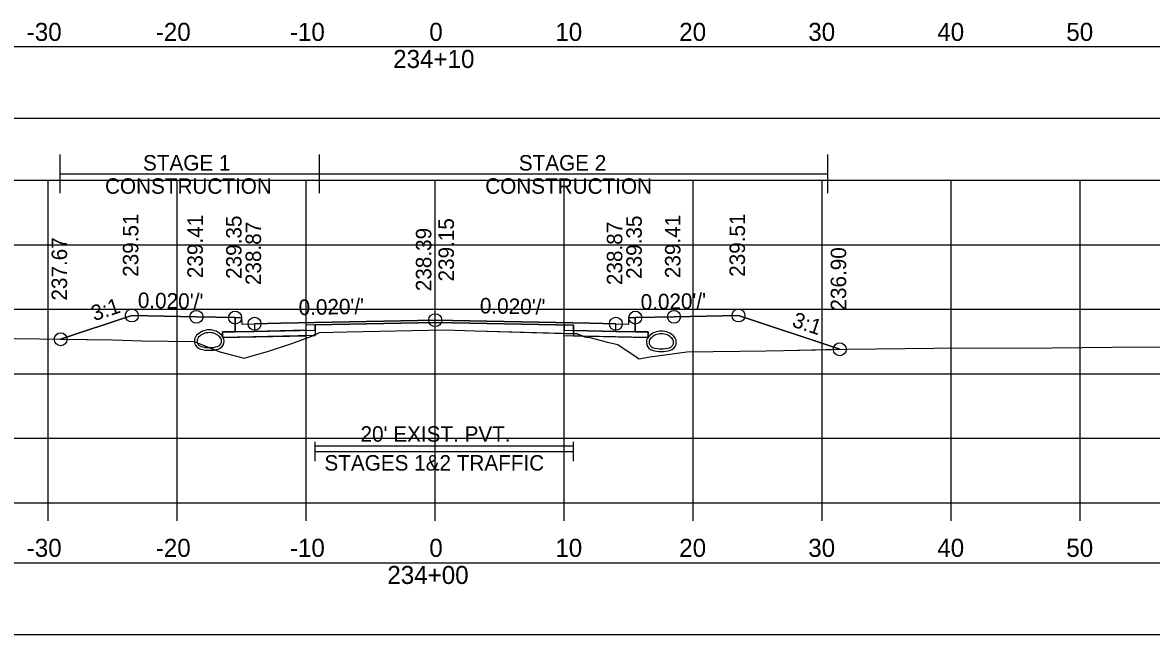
# Model space of a CAD drawing. Extents: x 1369627 to 1374022, y 380035 to 398173.
# Drawn here: x 1372066.5 to 1372154, y 387986.1 to 388033.5 of the extents above; entities that cross this region are included whole.
import ezdxf

# ---------------------------------------------------------------- set-up
doc = ezdxf.new("R2010")
doc.units = 0
for name, color, linetype in [('Default', 7, 'Continuous'), ('R_Alt Surface', 7, 'Continuous'), ('R_Axis', 7, 'Continuous'), ('R_Axis Annot', 7, 'Continuous'), ('R_Drive', 7, 'Continuous'), ('R_Exist Surface', 7, 'Continuous'), ('R_Fin Surface', 7, 'Continuous'), ('R_Grid', 7, 'Continuous'), ('R_MOT', 7, 'Continuous'), ('R_No Plot', 7, 'Continuous'), ('R_Xsect Elev', 7, 'Continuous'), ('R_Xsect Slope', 7, 'Continuous'), ('T_Vehicle Path Rt', 7, 'Continuous')]:
    doc.layers.add(name, color=color, linetype=linetype)

msp = doc.modelspace()

# ---------------------------------------------------------------- linework, layer by layer
at = {"layer": 'Default'}
for p, q in [((1372089.237, 387999.485), (1372089.237, 388000.985)), ((1372109.237, 387999.485), (1372109.237, 388000.985)), ((1372089.237, 388000.235), (1372109.237, 388000.235))]:
    msp.add_line(p, q, dxfattribs=at)
for points in [[(1371948.53, 388026.071), (1372248.53, 388026.071), (1372248.53, 388031.593), (1371948.53, 388031.593)], [(1372083.02, 388010.615), (1372083.52, 388010.615), (1372083.53, 388010.115), (1372084.53, 388010.135), (1372084.53, 388009.548), (1372083.03, 388009.518)], [(1372113.53, 388010.115), (1372113.54, 388010.615), (1372114.04, 388010.615), (1372114.03, 388009.518), (1372112.53, 388009.548), (1372112.53, 388010.135)], [(1371948.53, 387986.053), (1372248.53, 387986.053), (1372248.53, 387991.575), (1371948.53, 387991.575)]]:
    msp.add_lwpolyline(points, close=True, dxfattribs=at)
at = {"layer": 'R_Alt Surface'}
msp.add_lwpolyline([(1372083.03, 388010.616), (1372083.03, 388009.518), (1372084.53, 388009.548), (1372089.237, 388009.643), (1372089.237, 388010.059), (1372098.53, 388010.245), (1372109.237, 388010.031), (1372109.237, 388009.614), (1372112.53, 388009.548), (1372114.03, 388009.518), (1372114.031, 388010.616)], dxfattribs=at)
for points in [[(1372082.03, 388009.498), (1372083.03, 388009.518), (1372084.53, 388009.548), (1372089.237, 388009.643), (1372089.237, 388009.226), (1372082.03, 388009.082)], [(1372115.03, 388009.498), (1372114.03, 388009.518), (1372112.53, 388009.548), (1372109.237, 388009.614), (1372109.237, 388009.198), (1372115.03, 388009.082)]]:
    msp.add_lwpolyline(points, close=True, dxfattribs=at)
at = {"layer": 'R_Axis'}
for p, q in [((1371948.53, 387996.265), (1372248.53, 387996.265)), ((1372068.53, 387994.865), (1372068.53, 387996.265)), ((1372078.53, 387994.865), (1372078.53, 387996.265)), ((1372088.53, 387994.865), (1372088.53, 387996.265)), ((1372098.53, 387994.865), (1372098.53, 387996.265)), ((1372108.53, 387994.865), (1372108.53, 387996.265)), ((1372118.53, 387994.865), (1372118.53, 387996.265)), ((1372128.53, 387994.865), (1372128.53, 387996.265)), ((1372138.53, 387994.865), (1372138.53, 387996.265)), ((1372148.53, 387994.865), (1372148.53, 387996.265))]:
    msp.add_line(p, q, dxfattribs=at)
at = {"layer": 'R_Drive'}
for centre, radius, start, end in [((1372081.02, 388008.306), 1.354, 43.64848, 136.35152), ((1372116.058, 388008.212), 1.354, 43.64848, 136.35152), ((1372080.507, 388008.795), 0.646, 136.35152, 253.95293), ((1372080.507, 388008.795), 0.438, 136.35152, 253.95293), ((1372081.02, 388008.306), 1.146, 43.64848, 136.35152), ((1372081.532, 388008.795), 0.438, 286.04707, 43.64848), ((1372081.532, 388008.795), 0.646, 286.04707, 43.64848), ((1372115.545, 388008.701), 0.646, 136.35152, 253.95293), ((1372115.545, 388008.701), 0.438, 136.35152, 253.95293), ((1372116.058, 388008.212), 1.146, 43.64848, 136.35152), ((1372116.57, 388008.701), 0.438, 286.04707, 43.64848), ((1372116.57, 388008.701), 0.646, 286.04707, 43.64848), ((1372081.02, 388010.577), 2.5, 253.95293, 286.04707), ((1372081.02, 388010.577), 2.292, 253.95293, 286.04707), ((1372116.058, 388010.483), 2.5, 253.95293, 286.04707), ((1372116.058, 388010.483), 2.292, 253.95293, 286.04707)]:
    msp.add_arc(centre, radius, start, end, dxfattribs=at)
at = {"layer": 'R_Exist Surface'}
msp.add_lwpolyline([(1372062.15, 388009.034), (1372073.523, 388008.88), (1372075.815, 388008.821), (1372079.847, 388008.767), (1372081.832, 388007.952), (1372083.733, 388007.477), (1372085.607, 388008.014), (1372087.336, 388008.584), (1372088.973, 388009.176), (1372089.555, 388009.454), (1372091.687, 388009.508), (1372099.237, 388009.675), (1372101.605, 388009.579), (1372109.524, 388009.367), (1372110.093, 388009.133), (1372110.52, 388009.074), (1372111.89, 388008.706), (1372112.687, 388008.525), (1372114.106, 388007.569), (1372114.311, 388007.427), (1372115.183, 388007.561), (1372118.028, 388007.961), (1372124.189, 388008.026), (1372125.517, 388008.052), (1372130.487, 388008.176), (1372137.199, 388008.234), (1372146.356, 388008.278), (1372153.328, 388008.341), (1372162.139, 388008.307)], dxfattribs=at)
at = {"layer": 'R_Fin Surface'}
msp.add_lwpolyline([(1372069.496, 388008.934), (1372075.02, 388010.775), (1372080.02, 388010.675), (1372083.02, 388010.615), (1372083.52, 388010.615), (1372083.53, 388010.115), (1372084.53, 388010.135), (1372086.53, 388010.175), (1372098.53, 388010.415), (1372110.53, 388010.175), (1372112.53, 388010.135), (1372113.53, 388010.115), (1372113.54, 388010.615), (1372114.04, 388010.615), (1372117.04, 388010.675), (1372122.04, 388010.775), (1372129.883, 388008.161)], dxfattribs=at)
at = {"layer": 'R_Grid'}
for p, q in [((1371948.53, 388021.265), (1372248.53, 388021.265)), ((1372068.53, 387996.265), (1372068.53, 388021.265)), ((1372078.53, 387996.265), (1372078.53, 388021.265)), ((1372088.53, 387996.265), (1372088.53, 388021.265)), ((1372098.53, 387996.265), (1372098.53, 388021.265)), ((1372108.53, 387996.265), (1372108.53, 388021.265)), ((1372118.53, 387996.265), (1372118.53, 388021.265)), ((1372128.53, 387996.265), (1372128.53, 388021.265)), ((1372138.53, 387996.265), (1372138.53, 388021.265)), ((1372148.53, 387996.265), (1372148.53, 388021.265)), ((1371948.53, 388016.265), (1372248.53, 388016.265)), ((1371948.53, 388011.265), (1372248.53, 388011.265)), ((1371948.53, 388006.265), (1372248.53, 388006.265)), ((1371948.53, 388001.265), (1372248.53, 388001.265)), ((1371948.53, 387996.265), (1372248.53, 387996.265))]:
    msp.add_line(p, q, dxfattribs=at)
at = {"layer": 'R_MOT'}
for p, q in [((1372069.452, 388020.257), (1372069.452, 388023.257)), ((1372089.555, 388020.257), (1372089.555, 388023.257)), ((1372128.961, 388020.257), (1372128.961, 388023.257)), ((1372069.452, 388021.757), (1372128.961, 388021.757))]:
    msp.add_line(p, q, dxfattribs=at)
at = {"layer": 'R_No Plot'}
for points in [[(1372083.02, 388010.615), (1372083.03, 388009.518), (1372084.53, 388009.548), (1372088.53, 388009.628), (1372088.53, 388010.045), (1372098.53, 388010.245), (1372108.53, 388010.045), (1372108.53, 388009.628), (1372112.53, 388009.548), (1372114.03, 388009.518), (1372114.04, 388010.615)], [(1372089.237, 388000.675), (1372109.237, 388000.675)]]:
    msp.add_lwpolyline(points, dxfattribs=at)
for points in [[(1372098.53, 388010.415), (1372086.53, 388010.175), (1372084.53, 388010.135), (1372084.53, 388009.548), (1372088.53, 388009.628), (1372088.53, 388010.045), (1372098.53, 388010.245), (1372108.53, 388010.045), (1372108.53, 388009.628), (1372112.53, 388009.548), (1372112.53, 388010.135), (1372110.53, 388010.175)], [(1372088.53, 388009.628), (1372084.53, 388009.548), (1372083.03, 388009.518), (1372082.03, 388009.498), (1372082.03, 388009.081), (1372088.53, 388009.211)], [(1372108.53, 388009.628), (1372112.53, 388009.548), (1372114.03, 388009.518), (1372115.03, 388009.498), (1372115.03, 388009.081), (1372108.53, 388009.211)]]:
    msp.add_lwpolyline(points, close=True, dxfattribs=at)
for centre in [(1372075.02, 388010.775), (1372122.04, 388010.775), (1372080.02, 388010.675), (1372083.02, 388010.615), (1372084.53, 388010.135), (1372098.53, 388010.415), (1372112.53, 388010.135), (1372114.04, 388010.615), (1372117.04, 388010.675), (1372069.496, 388008.934), (1372129.883, 388008.161)]:
    msp.add_circle(centre, 0.5, dxfattribs=at)
at = {"layer": 'R_Xsect Elev'}
msp.add_line((1372098.53, 388009.66), (1372098.53, 388019.66), dxfattribs=at)
at = {"layer": 'T_Vehicle Path Rt'}
for p, q in [((1372083.03, 388009.518), (1372083.02, 388010.615)), ((1372114.04, 388010.615), (1372114.03, 388009.518)), ((1372089.237, 388009.643), (1372089.237, 388009.302)), ((1372109.237, 388009.375), (1372109.237, 388009.614)), ((1372089.07, 388009.223), (1372082.03, 388009.082)), ((1372089.237, 388009.302), (1372089.07, 388009.223)), ((1372089.07, 388009.223), (1372089.237, 388009.226)), ((1372089.237, 388009.226), (1372089.237, 388009.302)), ((1372109.237, 388009.375), (1372109.237, 388009.198)), ((1372109.237, 388009.198), (1372109.968, 388009.184)), ((1372109.971, 388009.183), (1372110.093, 388009.133))]:
    msp.add_line(p, q, dxfattribs=at)
for points in [[(1372083.02, 388010.615), (1372080.02, 388010.675), (1372075.02, 388010.775), (1372069.496, 388008.934)], [(1372129.883, 388008.161), (1372122.04, 388010.775), (1372117.04, 388010.675), (1372114.04, 388010.615)], [(1372082.03, 388009.082), (1372082.03, 388009.498), (1372083.03, 388009.518)], [(1372109.237, 388009.614), (1372109.237, 388010.031), (1372098.53, 388010.245), (1372089.237, 388010.059), (1372089.237, 388009.643)], [(1372089.237, 388009.302), (1372089.555, 388009.454), (1372091.687, 388009.508), (1372099.237, 388009.675), (1372101.605, 388009.579), (1372109.237, 388009.375)], [(1372114.03, 388009.518), (1372115.03, 388009.498), (1372115.03, 388009.082), (1372109.971, 388009.183)], [(1372069.496, 388008.934), (1372073.523, 388008.88), (1372075.815, 388008.821), (1372079.847, 388008.767), (1372081.832, 388007.952), (1372083.733, 388007.477), (1372085.607, 388008.014), (1372087.336, 388008.584), (1372088.615, 388009.047)], [(1372088.615, 388009.047), (1372088.973, 388009.176), (1372089.07, 388009.223)], [(1372109.968, 388009.184), (1372109.524, 388009.367), (1372109.237, 388009.375)], [(1372110.093, 388009.133), (1372110.52, 388009.074), (1372111.89, 388008.706), (1372112.687, 388008.525), (1372114.106, 388007.569), (1372114.311, 388007.427), (1372115.183, 388007.561), (1372118.028, 388007.961), (1372124.189, 388008.026), (1372125.517, 388008.052), (1372129.883, 388008.161)]]:
    msp.add_lwpolyline(points, dxfattribs=at)

# ---------------------------------------------------------------- texts
at = {"layer": 'R_Axis Annot'}
for s, height, p in [('-30', 1.4, (1372066.871, 388032.065)), ('-20', 1.4, (1372076.871, 388032.065)), ('-10', 1.4, (1372087.268, 388032.065)), ('0', 1.4, (1372098.072, 388032.065)), ('10', 1.4, (1372107.841, 388032.065)), ('20', 1.4, (1372117.444, 388032.065)), ('30', 1.4, (1372127.444, 388032.065)), ('40', 1.4, (1372137.444, 388032.065)), ('50', 1.4, (1372147.444, 388032.065)), ('234+10', 1.4, (1372095.272, 388029.965)), ("20' EXIST. PVT.", 1.2, (1372092.74, 388000.993)), ('STAGES 1&2 TRAFFIC', 1.2, (1372089.944, 387998.753)), ('-30', 1.4, (1372066.871, 387992.065)), ('-20', 1.4, (1372076.871, 387992.065)), ('-10', 1.4, (1372087.268, 387992.065)), ('0', 1.4, (1372098.072, 387992.065)), ('10', 1.4, (1372107.841, 387992.065)), ('20', 1.4, (1372117.444, 387992.065)), ('30', 1.4, (1372127.444, 387992.065)), ('40', 1.4, (1372137.444, 387992.065)), ('50', 1.4, (1372147.444, 387992.065)), ('234+00', 1.4, (1372094.82, 387989.965))]:
    msp.add_text(s, height=height, dxfattribs=at).set_placement(p)
at = {"layer": 'R_MOT'}
for s, p in [('STAGE 1', (1372075.882, 388022.013)), ('STAGE 2', (1372105.01, 388022.013)), ('CONSTRUCTION', (1372072.938, 388020.213)), ('CONSTRUCTION', (1372102.407, 388020.213))]:
    msp.add_text(s, height=1.2, dxfattribs=at).set_placement(p)
at = {"layer": 'R_Xsect Elev'}
for s, p in [('239.51', (1372075.52, 388013.775)), ('239.41', (1372080.52, 388013.675)), ('239.35', (1372083.52, 388013.615)), ('239.15', (1372099.981, 388013.415)), ('239.35', (1372114.54, 388013.615)), ('239.41', (1372117.54, 388013.675)), ('239.51', (1372122.54, 388013.775)), ('238.87', (1372085.03, 388013.135)), ('238.39', (1372098.23, 388012.66)), ('238.87', (1372113.03, 388013.135)), ('237.67', (1372069.996, 388011.934)), ('236.90', (1372130.383, 388011.161))]:
    msp.add_text(s, height=1.2, rotation=90, dxfattribs=at).set_placement(p)
at = {"layer": 'R_Xsect Slope'}
for s, rotation, p in [("0.020'/'", 358.85424, (1372075.47, 388011.366)), ("0.020'/'", 1.14576, (1372087.956, 388010.804)), ("0.020'/'", 358.85424, (1372101.98, 388010.946)), ("0.020'/'", 1.14576, (1372114.466, 388011.224)), ('3:1', 18.43323, (1372072.1, 388010.329)), ('3:1', 341.56677, (1372126.119, 388009.942))]:
    msp.add_text(s, height=1.2, rotation=rotation, dxfattribs=at).set_placement(p)

doc.saveas('drawing.dxf')
